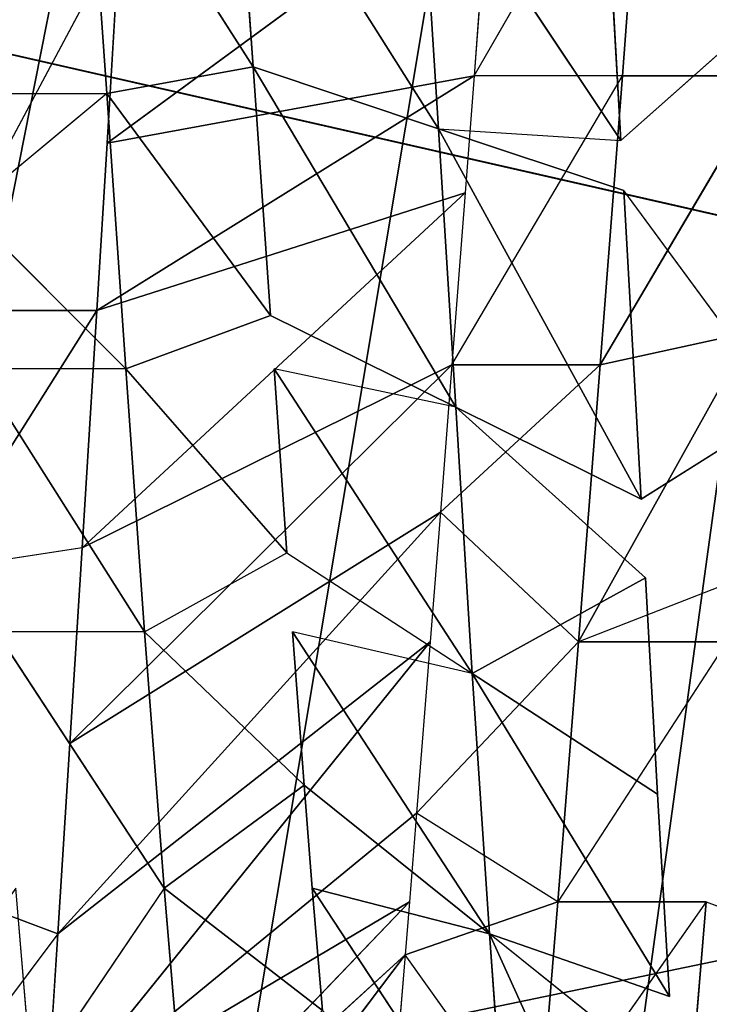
# Model space of a CAD drawing. Extents: x 0 to 40, y 0 to 81.9.
# Tile 539 of 623: x 35.127 to 35.534, y 74.023 to 74.604. Entities that reach past the tile are written whole.
import ezdxf

# ---------------------------------------------------------------- set-up
doc = ezdxf.new("R2010")
doc.units = 0
doc.header["$LTSCALE"] = 25.4
doc.layers.get('0').update_dxf_attribs({"color": 13, "linetype": 'CONTINUOUS'})

# ---------------------------------------------------------------- blocks, each defined once
blk = doc.blocks.new('ICE-TUBE-LED-S-8118_STL')
at = {"color": 0}
for p, q in [((74.57777, -14.44387, 44.36372), (74.20421, -12.64387, 44.55978)), ((74.57777, -14.44387, 44.36372), (74.20421, -12.64387, 44.55978)), ((74.57777, -14.44387, 47.63628), (74.20421, -12.64387, 47.44022)), ((74.57777, -14.44387, 47.63628), (74.20421, -12.64387, 47.44022)), ((74.57777, -14.44387, 44.36372), (74.98739, -12.64387, 44.26276)), ((74.57777, -14.44387, 44.36372), (74.98739, -12.64387, 44.26276)), ((74.57777, -14.44387, 47.63628), (74.98739, -12.64387, 47.73724)), ((74.57777, -14.44387, 47.63628), (74.98739, -12.64387, 47.73724)), ((74.38386, -13.04354, 44.22824), (74.25606, -12.94781, 44.29277)), ((74.38386, -13.04354, 44.22824), (74.41587, -12.95808, 44.21387)), ((74.75162, -13.06656, 44.10186), (74.59795, -12.96955, 44.14472)), ((74.75162, -13.06656, 44.10186), (74.59795, -12.96955, 44.14472)), ((74.6116, -13.0579, 44.14037), (74.59795, -12.96955, 44.14472)), ((74.75162, -13.06656, 44.10186), (74.7516, -12.97906, 44.10186)), ((74.97212, -13.07996, 44.06316), (74.78725, -12.98125, 44.09382)), ((74.87946, -12.98497, 47.53841), (74.87946, -13.07248, 47.53841)), ((74.71717, -13.08373, 47.49562), (74.81086, -12.98977, 47.52259)), ((74.87946, -13.07248, 47.53841), (74.81086, -12.98977, 47.52259)), ((74.56207, -13.09461, 47.43652), (74.71717, -12.99623, 47.49562)), ((74.71717, -13.08373, 47.49562), (74.71717, -12.99623, 47.49562)), ((74.41083, -13.10626, 47.3595), (74.56207, -13.00711, 47.43652)), ((74.56207, -13.09461, 47.43652), (74.56207, -13.00711, 47.43652)), ((74.29578, -13.02846, 47.28601), (74.41083, -13.01876, 47.3595)), ((74.37144, -13.24858, 44.66409), (74.07336, -13.02331, 44.40722)), ((74.37144, -13.24858, 44.66409), (74.07336, -13.02331, 44.40722)), ((74.40262, -13.25111, 44.64529), (74.17204, -13.02983, 44.34192)), ((74.40262, -13.25111, 44.64529), (74.17204, -13.02983, 44.34192)), ((74.37144, -13.24858, 44.66409), (74.17204, -13.02983, 44.34192)), ((74.37144, -13.24858, 44.66409), (74.17204, -13.02983, 44.34192)), ((74.41083, -13.10626, 47.3595), (74.29578, -13.02846, 47.28601)), ((74.55608, -13.2634, 44.56615), (74.27569, -13.03659, 44.28208)), ((74.38386, -13.04354, 44.22824), (74.27569, -13.03659, 44.28208)), ((74.55608, -13.2634, 44.56615), (74.27569, -13.03659, 44.28208)), ((74.45496, -13.25534, 44.61588), (74.27569, -13.03659, 44.28208)), ((74.45496, -13.25534, 44.61588), (74.27569, -13.03659, 44.28208)), ((74.40262, -13.25111, 44.64529), (74.27569, -13.03659, 44.28208)), ((74.40262, -13.25111, 44.64529), (74.27569, -13.03659, 44.28208)), ((74.63248, -13.26941, 44.53432), (74.38386, -13.04354, 44.22824)), ((74.49603, -13.05066, 44.18086), (74.38386, -13.04354, 44.22824)), ((74.63248, -13.26941, 44.53432), (74.38386, -13.04354, 44.22824)), ((74.55608, -13.2634, 44.56615), (74.38386, -13.04354, 44.22824)), ((74.55608, -13.2634, 44.56615), (74.38386, -13.04354, 44.22824)), ((74.71947, -13.27618, 44.50364), (74.49603, -13.05066, 44.18086)), ((74.6116, -13.0579, 44.14037), (74.49603, -13.05066, 44.18086)), ((74.71947, -13.27618, 44.50364), (74.49603, -13.05066, 44.18086)), ((74.63248, -13.26941, 44.53432), (74.49603, -13.05066, 44.18086)), ((74.63248, -13.26941, 44.53432), (74.49603, -13.05066, 44.18086)), ((74.75162, -13.06656, 44.10186), (74.6116, -13.0579, 44.14037)), ((74.82094, -13.28398, 44.47488), (74.6116, -13.0579, 44.14037)), ((74.75162, -13.06656, 44.10186), (74.6116, -13.0579, 44.14037)), ((74.82094, -13.28398, 44.47488), (74.6116, -13.0579, 44.14037)), ((74.71947, -13.27618, 44.50364), (74.6116, -13.0579, 44.14037)), ((74.71947, -13.27618, 44.50364), (74.6116, -13.0579, 44.14037)), ((74.87946, -13.07248, 47.53841), (75.04898, -13.06045, 47.564)), ((74.87946, -13.07248, 47.53841), (75.04898, -13.06045, 47.564)), ((75.04898, -13.06045, 47.564), (74.89531, -13.15886, 47.54162)), ((75.04898, -13.06045, 47.564), (74.89531, -13.15886, 47.54162)), ((74.88998, -13.28923, 44.45944), (74.75162, -13.06656, 44.10186)), ((74.85034, -13.07259, 44.0813), (74.75162, -13.06656, 44.10186)), ((74.88998, -13.28923, 44.45944), (74.75162, -13.06656, 44.10186)), ((74.82094, -13.28398, 44.47488), (74.75162, -13.06656, 44.10186)), ((74.82094, -13.28398, 44.47488), (74.75162, -13.06656, 44.10186)), ((74.87946, -13.07248, 47.53841), (74.71717, -13.08373, 47.49562)), ((74.87946, -13.07248, 47.53841), (74.71717, -13.08373, 47.49562)), ((74.74867, -13.16907, 47.50539), (74.87946, -13.07248, 47.53841)), ((74.74867, -13.16907, 47.50539), (74.87946, -13.07248, 47.53841)), ((75.01608, -13.29871, 44.43949), (74.85034, -13.07259, 44.0813)), ((74.97212, -13.07996, 44.06316), (74.85034, -13.07259, 44.0813)), ((75.01608, -13.29871, 44.43949), (74.85034, -13.07259, 44.0813)), ((74.88998, -13.28923, 44.45944), (74.85034, -13.07259, 44.0813)), ((74.88998, -13.28923, 44.45944), (74.85034, -13.07259, 44.0813)), ((74.87946, -13.07248, 47.53841), (74.89531, -13.15886, 47.54162)), ((74.87946, -13.07248, 47.53841), (74.89531, -13.15886, 47.54162)), ((74.56207, -13.09461, 47.43652), (74.71717, -13.08373, 47.49562)), ((74.56207, -13.09461, 47.43652), (74.71717, -13.08373, 47.49562)), ((74.71717, -13.08373, 47.49562), (74.60854, -13.17875, 47.45621)), ((74.74867, -13.16907, 47.50539), (74.71717, -13.08373, 47.49562)), ((74.56207, -13.09461, 47.43652), (74.41083, -13.10626, 47.3595)), ((74.56207, -13.09461, 47.43652), (74.41083, -13.10626, 47.3595)), ((74.47145, -13.18895, 47.39286), (74.56207, -13.09461, 47.43652)), ((74.56207, -13.09461, 47.43652), (74.60854, -13.17875, 47.45621)), ((74.26622, -13.11859, 47.26474), (74.41083, -13.10626, 47.3595)), ((74.26622, -13.11859, 47.26474), (74.41083, -13.10626, 47.3595)), ((74.41083, -13.10626, 47.3595), (74.3387, -13.19975, 47.31508)), ((74.47145, -13.18895, 47.39286), (74.41083, -13.10626, 47.3595)), ((74.85877, -13.26824, 47.7275), (75.04898, -13.14795, 47.564)), ((74.85877, -13.26824, 47.7275), (75.04898, -13.14795, 47.564)), ((74.89531, -13.15886, 47.54162), (75.04898, -13.14795, 47.564)), ((74.89531, -13.15886, 47.54162), (75.04898, -13.14795, 47.564)), ((74.69446, -13.27844, 47.68691), (74.89531, -13.15886, 47.54162)), ((74.69446, -13.27844, 47.68691), (74.89531, -13.15886, 47.54162)), ((74.74867, -13.16907, 47.50539), (74.89531, -13.15886, 47.54162)), ((74.74867, -13.16907, 47.50539), (74.89531, -13.15886, 47.54162)), ((74.85877, -13.26824, 47.7275), (74.89531, -13.15886, 47.54162)), ((74.85877, -13.26824, 47.7275), (74.89531, -13.15886, 47.54162)), ((74.53742, -13.28812, 47.6318), (74.71717, -13.17123, 47.49562)), ((74.53742, -13.28812, 47.6318), (74.71717, -13.17123, 47.49562)), ((74.60854, -13.17875, 47.45621), (74.71717, -13.17123, 47.49562)), ((74.69446, -13.27844, 47.68691), (74.74867, -13.16907, 47.50539)), ((74.69446, -13.27844, 47.68691), (74.71717, -13.17123, 47.49562)), ((74.60854, -13.17875, 47.45621), (74.53742, -13.28812, 47.6318)), ((74.3838, -13.29832, 47.56081), (74.56207, -13.18211, 47.43652)), ((74.3838, -13.29832, 47.56081), (74.56207, -13.18211, 47.43652)), ((74.47145, -13.18895, 47.39286), (74.56207, -13.18211, 47.43652)), ((74.53742, -13.28812, 47.6318), (74.56207, -13.18211, 47.43652)), ((74.3838, -13.29832, 47.56081), (74.47145, -13.18895, 47.39286)), ((74.3838, -13.29832, 47.56081), (74.47145, -13.18895, 47.39286)), ((74.41083, -13.19376, 47.3595), (74.47145, -13.18895, 47.39286)), ((74.23505, -13.30913, 47.47365), (74.41083, -13.19376, 47.3595)), ((74.23505, -13.30913, 47.47365), (74.41083, -13.19376, 47.3595)), ((74.3387, -13.19975, 47.31508), (74.41083, -13.19376, 47.3595)), ((74.3838, -13.29832, 47.56081), (74.41083, -13.19376, 47.3595)), ((74.3838, -13.29832, 47.56081), (74.41083, -13.19376, 47.3595)), ((74.37144, -13.24858, 44.66409), (74.26137, -13.23952, 44.73884)), ((74.26137, -13.32702, 44.73884), (74.37144, -13.24858, 44.66409)), ((74.40262, -13.25111, 44.64529), (74.37144, -13.24858, 44.66409)), ((74.40262, -13.33861, 44.64529), (74.37144, -13.24858, 44.66409)), ((74.45496, -13.25534, 44.61588), (74.40262, -13.25111, 44.64529)), ((74.40262, -13.33861, 44.64529), (74.45496, -13.25534, 44.61588)), ((74.55608, -13.2634, 44.56615), (74.45496, -13.25534, 44.61588)), ((74.55608, -13.3509, 44.56615), (74.45496, -13.25534, 44.61588)), ((75.0294, -13.25743, 47.75243), (74.85184, -13.37593, 47.91897)), ((75.0294, -13.25743, 47.75243), (74.85184, -13.37593, 47.91897)), ((74.85877, -13.26824, 47.7275), (75.0294, -13.25743, 47.75243)), ((74.85877, -13.26824, 47.7275), (75.0294, -13.25743, 47.75243)), ((74.63248, -13.26941, 44.53432), (74.55608, -13.2634, 44.56615)), ((74.63248, -13.26941, 44.53432), (74.55608, -13.3509, 44.56615)), ((74.71947, -13.27618, 44.50364), (74.63248, -13.26941, 44.53432)), ((74.63248, -13.26941, 44.53432), (74.71947, -13.36368, 44.50364)), ((74.64024, -13.38782, 47.86843), (74.85877, -13.26824, 47.7275)), ((74.64024, -13.38782, 47.86843), (74.85877, -13.26824, 47.7275)), ((74.69446, -13.27844, 47.68691), (74.85877, -13.26824, 47.7275)), ((74.69446, -13.27844, 47.68691), (74.85877, -13.26824, 47.7275)), ((74.85877, -13.26824, 47.7275), (74.82224, -13.37761, 47.91339)), ((74.85877, -13.26824, 47.7275), (74.85184, -13.37593, 47.91897)), ((74.82094, -13.28398, 44.47488), (74.71947, -13.27618, 44.50364)), ((74.71947, -13.27618, 44.50364), (74.88998, -13.37673, 44.45944)), ((74.71947, -13.27618, 44.50364), (74.71947, -13.36368, 44.50364)), ((74.53742, -13.28812, 47.6318), (74.69446, -13.27844, 47.68691)), ((74.53742, -13.28812, 47.6318), (74.69446, -13.27844, 47.68691)), ((74.59377, -13.39039, 47.85392), (74.69446, -13.27844, 47.68691)), ((74.64024, -13.38782, 47.86843), (74.69446, -13.27844, 47.68691)), ((74.34695, -13.40456, 47.75433), (74.53742, -13.28812, 47.6318)), ((74.34695, -13.40456, 47.75433), (74.53742, -13.28812, 47.6318)), ((74.53742, -13.28812, 47.6318), (74.3838, -13.29832, 47.56081)), ((74.53742, -13.28812, 47.6318), (74.3838, -13.29832, 47.56081)), ((74.4663, -13.3975, 47.80739), (74.53742, -13.28812, 47.6318)), ((74.4663, -13.3975, 47.80739), (74.53742, -13.28812, 47.6318)), ((74.59377, -13.39039, 47.85392), (74.53742, -13.28812, 47.6318)), ((74.59377, -13.39039, 47.85392), (74.53742, -13.28812, 47.6318)), ((74.88998, -13.28923, 44.45944), (74.82094, -13.28398, 44.47488)), ((75.01608, -13.29871, 44.43949), (74.88998, -13.28923, 44.45944)), ((74.88998, -13.37673, 44.45944), (74.88998, -13.28923, 44.45944)), ((74.88998, -13.28923, 44.45944), (75.0645, -13.38981, 44.4346)), ((74.3838, -13.29832, 47.56081), (74.116, -13.41956, 47.62206)), ((74.3838, -13.29832, 47.56081), (74.116, -13.41956, 47.62206)), ((74.23505, -13.30913, 47.47365), (74.3838, -13.29832, 47.56081)), ((74.23505, -13.30913, 47.47365), (74.3838, -13.29832, 47.56081)), ((74.29616, -13.4077, 47.72876), (74.3838, -13.29832, 47.56081)), ((74.34695, -13.40456, 47.75433), (74.3838, -13.29832, 47.56081)), ((74.40262, -13.33861, 44.64529), (74.26137, -13.32702, 44.73884)), ((74.40262, -13.42611, 44.64529), (74.26137, -13.32702, 44.73884)), ((74.40262, -13.33861, 44.64529), (74.26137, -13.32702, 44.73884)), ((74.55608, -13.4384, 44.56615), (74.40262, -13.33861, 44.64529)), ((74.40262, -13.33861, 44.64529), (74.55608, -13.3509, 44.56615)), ((74.40262, -13.33861, 44.64529), (74.55608, -13.3509, 44.56615)), ((74.40262, -13.42611, 44.64529), (74.40262, -13.33861, 44.64529)), ((74.71947, -13.36368, 44.50364), (74.55608, -13.3509, 44.56615)), ((74.739, -13.45269, 44.49753), (74.55608, -13.3509, 44.56615)), ((74.71947, -13.36368, 44.50364), (74.55608, -13.3509, 44.56615)), ((74.739, -13.45269, 44.49753), (74.55608, -13.3509, 44.56615)), ((74.5912, -13.44117, 44.55093), (74.55608, -13.3509, 44.56615)), ((74.55608, -13.4384, 44.56615), (74.55608, -13.3509, 44.56615)), ((74.88998, -13.46423, 44.45944), (74.71947, -13.36368, 44.50364)), ((74.739, -13.45269, 44.49753), (74.71947, -13.36368, 44.50364)), ((74.88998, -13.46423, 44.45944), (74.71947, -13.36368, 44.50364)), ((74.739, -13.45269, 44.49753), (74.71947, -13.36368, 44.50364)), ((75.01123, -13.3668, 47.941), (74.85184, -13.37593, 47.91897)), ((75.01123, -13.3668, 47.941), (74.85184, -13.37593, 47.91897)), ((74.9258, -13.45922, 47.93086), (74.85184, -13.37593, 47.91897)), ((74.82224, -13.37761, 47.91339), (74.64024, -13.38782, 47.86843)), ((74.82224, -13.37761, 47.91339), (74.64024, -13.38782, 47.86843)), ((74.6935, -13.47235, 47.88352), (74.82224, -13.37761, 47.91339)), ((74.88998, -13.46423, 44.45944), (74.88998, -13.37673, 44.45944)), ((74.88998, -13.46423, 44.45944), (74.88998, -13.37673, 44.45944)), ((74.6935, -13.47235, 47.88352), (74.64024, -13.38782, 47.86843)), ((74.59377, -13.39039, 47.85392), (74.4663, -13.3975, 47.80739)), ((74.4663, -13.3975, 47.80739), (74.34695, -13.40456, 47.75433)), ((74.40262, -13.42611, 44.64529), (74.31995, -13.41937, 44.69736)), ((74.40262, -13.42611, 44.64529), (74.36082, -13.53939, 44.45141))]:
    blk.add_line(p, q, dxfattribs=at)
mesh = blk.add_polyface(dxfattribs=at)
corners = [(81.99833, 18.65613, 0), (32.39832, 18.53461, 0), (32.39832, 18.65613, 0), (33.41051, 17.76106, 0), (34.4478, 16.85461, 0), (35.42089, 15.87956, 0), (36.32527, 14.84046, 0), (37.15673, 13.74214, 0), (37.91139, 12.58971, 0), (38.58575, 11.38851, 0), (39.17668, 10.14416, 0), (39.68142, 8.86242, 0), (40.09764, 7.54925, 0), (40.42338, 6.21078, 0), (40.65715, 4.85321, 0), (40.79784, 3.48288, 0), (40.84481, 2.10613, 0), (81.99833, -14.44387, 0), (33.41051, -13.5488, 0), (32.39832, -14.44387, 0), (32.39832, -14.32234, 0), (34.4478, -12.64234, 0), (35.42089, -11.6673, 0), (36.32527, -10.6282, 0), (37.15673, -9.52987, 0), (37.91139, -8.37744, 0), (38.58575, -7.17625, 0), (39.17668, -5.93189, 0), (39.68142, -4.65015, 0), (40.09764, -3.33699, 0), (40.42338, -1.99851, 0), (40.65715, -0.64095, 0), (40.79784, 0.72939, 0)]
mesh.append_faces([[corners[k] for k in face] for face in [(0, 1, 2), (18, 19, 20)]], dxfattribs={"vtx0": -1, "color": 0})
mesh.append_faces([[corners[k] for k in face] for face in [(1, 0, 3), (3, 0, 4), (4, 0, 5), (5, 0, 6), (6, 0, 7), (7, 0, 8), (8, 0, 9), (9, 0, 10), (10, 0, 11), (11, 0, 12), (12, 0, 13), (13, 0, 14), (14, 0, 15), (15, 0, 16), (19, 18, 17)]], dxfattribs={"vtx0": -1, "vtx1": -1, "color": 0})
mesh.append_faces([[corners[k] for k in face] for face in [(16, 0, 17), (17, 18, 21), (17, 21, 22), (17, 22, 23), (17, 23, 24), (17, 24, 25), (17, 25, 26), (17, 26, 27), (17, 27, 28), (17, 28, 29), (17, 29, 30), (17, 30, 31), (17, 31, 32), (17, 32, 16)]], dxfattribs={"vtx0": -1, "vtx2": -1, "color": 0})
mesh = blk.add_polyface(dxfattribs=at)
corners = [(81.99833, -14.44387, 92), (32.39832, -14.32234, 92), (32.39832, -14.44387, 92), (33.41051, -13.5488, 92), (34.4478, -12.64234, 92), (35.42089, -11.6673, 92), (36.32527, -10.6282, 92), (37.15673, -9.52987, 92), (37.91139, -8.37744, 92), (38.58575, -7.17625, 92), (39.17668, -5.93189, 92), (39.68142, -4.65015, 92), (40.09764, -3.33699, 92), (40.42338, -1.99851, 92), (40.65715, -0.64095, 92), (40.79784, 0.72939, 92), (40.84481, 2.10613, 92), (33.41051, 17.76106, 92), (32.39832, 18.65613, 92), (32.39832, 18.53461, 92), (81.99833, 18.65613, 92), (34.4478, 16.85461, 92), (35.42089, 15.87956, 92), (36.32527, 14.84046, 92), (37.15673, 13.74214, 92), (37.91139, 12.58971, 92), (38.58575, 11.38851, 92), (39.17668, 10.14416, 92), (39.68142, 8.86242, 92), (40.09764, 7.54925, 92), (40.42338, 6.21078, 92), (40.65715, 4.85321, 92), (40.79784, 3.48288, 92)]
mesh.append_faces([[corners[k] for k in face] for face in [(0, 1, 2), (17, 18, 19)]], dxfattribs={"vtx0": -1, "color": 0})
mesh.append_faces([[corners[k] for k in face] for face in [(1, 0, 3), (3, 0, 4), (4, 0, 5), (5, 0, 6), (6, 0, 7), (7, 0, 8), (8, 0, 9), (9, 0, 10), (10, 0, 11), (11, 0, 12), (12, 0, 13), (13, 0, 14), (14, 0, 15), (15, 0, 16), (18, 17, 20), (20, 16, 0)]], dxfattribs={"vtx0": -1, "vtx1": -1, "color": 0})
mesh.append_faces([[corners[k] for k in face] for face in [(20, 17, 21), (20, 21, 22), (20, 22, 23), (20, 23, 24), (20, 24, 25), (20, 25, 26), (20, 26, 27), (20, 27, 28), (20, 28, 29), (20, 29, 30), (20, 30, 31), (20, 31, 32), (20, 32, 16)]], dxfattribs={"vtx0": -1, "vtx2": -1, "color": 0})
mesh = blk.add_polyface(dxfattribs=at)
corners = [(74.57777, -14.44387, 44.36372), (74.20421, -12.64387, 44.55978), (74.20421, -14.44387, 44.55978)]
mesh.append_faces([[corners[k] for k in face] for face in [(0, 1, 2)]], dxfattribs={"color": 0})
mesh = blk.add_polyface(dxfattribs=at)
corners = [(74.98739, -12.64387, 44.26276), (74.20421, -12.64387, 44.55978), (74.57777, -14.44387, 44.36372)]
mesh.append_faces([[corners[k] for k in face] for face in [(0, 1, 2)]], dxfattribs={"color": 0})
mesh = blk.add_polyface(dxfattribs=at)
corners = [(74.98739, -12.64387, 47.73724), (74.57777, -14.44387, 47.63628), (74.20421, -12.64387, 47.44022)]
mesh.append_faces([[corners[k] for k in face] for face in [(0, 1, 2)]], dxfattribs={"color": 0})
mesh = blk.add_polyface(dxfattribs=at)
corners = [(74.57777, -14.44387, 47.63628), (74.20421, -14.44387, 47.44022), (74.20421, -12.64387, 47.44022)]
mesh.append_faces([[corners[k] for k in face] for face in [(0, 1, 2)]], dxfattribs={"color": 0})
mesh = blk.add_polyface(dxfattribs=at)
corners = [(74.98739, -12.64387, 44.26276), (74.57777, -14.44387, 44.36372), (74.98739, -14.44387, 44.26276)]
mesh.append_faces([[corners[k] for k in face] for face in [(0, 1, 2)]], dxfattribs={"color": 0})
mesh = blk.add_polyface(dxfattribs=at)
corners = [(74.98739, -14.44387, 47.73724), (74.57777, -14.44387, 47.63628), (74.98739, -12.64387, 47.73724)]
mesh.append_faces([[corners[k] for k in face] for face in [(0, 1, 2)]], dxfattribs={"color": 0})
mesh = blk.add_polyface(dxfattribs=at)
corners = [(74.116, -12.80706, 47.62206), (74.29578, -13.02846, 47.28601), (74.41083, -13.01876, 47.3595)]
mesh.append_faces([[corners[k] for k in face] for face in [(0, 1, 2)]], dxfattribs={"color": 0})
mesh = blk.add_polyface(dxfattribs=at)
corners = [(74.41587, -12.95808, 44.21387), (74.38386, -13.04354, 44.22824), (74.25606, -12.94781, 44.29277)]
mesh.append_faces([[corners[k] for k in face] for face in [(0, 1, 2)]], dxfattribs={"color": 0})
mesh = blk.add_polyface(dxfattribs=at)
corners = [(74.75162, -13.06656, 44.10186), (74.59795, -12.96955, 44.14472), (74.7516, -12.97906, 44.10186)]
mesh.append_faces([[corners[k] for k in face] for face in [(0, 1, 2)]], dxfattribs={"color": 0})
mesh = blk.add_polyface(dxfattribs=at)
corners = [(74.75162, -13.06656, 44.10186), (74.6116, -13.0579, 44.14037), (74.59795, -12.96955, 44.14472)]
mesh.append_faces([[corners[k] for k in face] for face in [(0, 1, 2)]], dxfattribs={"color": 0})
mesh = blk.add_polyface(dxfattribs=at)
corners = [(75.04898, -13.06045, 47.564), (74.87946, -12.98497, 47.53841), (74.87946, -13.07248, 47.53841), (75.04898, -12.97295, 47.564)]
mesh.append_faces([[corners[k] for k in face] for face in [(0, 1, 2), (1, 0, 3)]], dxfattribs={"vtx0": -1, "color": 0})
mesh = blk.add_polyface(dxfattribs=at)
corners = [(74.98096, -12.99299, 44.06215), (74.97212, -13.07996, 44.06316), (74.78725, -12.98125, 44.09382)]
mesh.append_faces([[corners[k] for k in face] for face in [(0, 1, 2)]], dxfattribs={"color": 0})
mesh = blk.add_polyface(dxfattribs=at)
corners = [(74.87946, -13.07248, 47.53841), (74.81086, -12.98977, 47.52259), (74.71717, -13.08373, 47.49562)]
mesh.append_faces([[corners[k] for k in face] for face in [(0, 1, 2)]], dxfattribs={"color": 0})
mesh = blk.add_polyface(dxfattribs=at)
corners = [(74.71717, -12.99623, 47.49562), (74.56207, -13.09461, 47.43652), (74.71717, -13.08373, 47.49562)]
mesh.append_faces([[corners[k] for k in face] for face in [(0, 1, 2)]], dxfattribs={"color": 0})
mesh = blk.add_polyface(dxfattribs=at)
corners = [(74.56207, -13.00711, 47.43652), (74.41083, -13.10626, 47.3595), (74.56207, -13.09461, 47.43652)]
mesh.append_faces([[corners[k] for k in face] for face in [(0, 1, 2)]], dxfattribs={"color": 0})
mesh = blk.add_polyface(dxfattribs=at)
corners = [(74.37144, -13.24858, 44.66409), (74.07336, -13.02331, 44.40722), (74.17204, -13.02983, 44.34192)]
mesh.append_faces([[corners[k] for k in face] for face in [(0, 1, 2)]], dxfattribs={"color": 0})
mesh = blk.add_polyface(dxfattribs=at)
corners = [(74.26137, -13.23952, 44.73884), (74.07336, -13.02331, 44.40722), (74.37144, -13.24858, 44.66409)]
mesh.append_faces([[corners[k] for k in face] for face in [(0, 1, 2)]], dxfattribs={"color": 0})
mesh = blk.add_polyface(dxfattribs=at)
corners = [(74.40262, -13.25111, 44.64529), (74.17204, -13.02983, 44.34192), (74.27569, -13.03659, 44.28208)]
mesh.append_faces([[corners[k] for k in face] for face in [(0, 1, 2)]], dxfattribs={"color": 0})
mesh = blk.add_polyface(dxfattribs=at)
corners = [(74.37144, -13.24858, 44.66409), (74.17204, -13.02983, 44.34192), (74.40262, -13.25111, 44.64529)]
mesh.append_faces([[corners[k] for k in face] for face in [(0, 1, 2)]], dxfattribs={"color": 0})
mesh = blk.add_polyface(dxfattribs=at)
corners = [(74.41083, -13.10626, 47.3595), (74.29578, -13.02846, 47.28601), (74.26622, -13.11859, 47.26474)]
mesh.append_faces([[corners[k] for k in face] for face in [(0, 1, 2)]], dxfattribs={"color": 0})
mesh = blk.add_polyface(dxfattribs=at)
corners = [(74.55608, -13.2634, 44.56615), (74.27569, -13.03659, 44.28208), (74.38386, -13.04354, 44.22824)]
mesh.append_faces([[corners[k] for k in face] for face in [(0, 1, 2)]], dxfattribs={"color": 0})
mesh = blk.add_polyface(dxfattribs=at)
corners = [(74.45496, -13.25534, 44.61588), (74.27569, -13.03659, 44.28208), (74.55608, -13.2634, 44.56615)]
mesh.append_faces([[corners[k] for k in face] for face in [(0, 1, 2)]], dxfattribs={"color": 0})
mesh = blk.add_polyface(dxfattribs=at)
corners = [(74.40262, -13.25111, 44.64529), (74.27569, -13.03659, 44.28208), (74.45496, -13.25534, 44.61588)]
mesh.append_faces([[corners[k] for k in face] for face in [(0, 1, 2)]], dxfattribs={"color": 0})
mesh = blk.add_polyface(dxfattribs=at)
corners = [(74.63248, -13.26941, 44.53432), (74.38386, -13.04354, 44.22824), (74.49603, -13.05066, 44.18086)]
mesh.append_faces([[corners[k] for k in face] for face in [(0, 1, 2)]], dxfattribs={"color": 0})
mesh = blk.add_polyface(dxfattribs=at)
corners = [(74.55608, -13.2634, 44.56615), (74.38386, -13.04354, 44.22824), (74.63248, -13.26941, 44.53432)]
mesh.append_faces([[corners[k] for k in face] for face in [(0, 1, 2)]], dxfattribs={"color": 0})
mesh = blk.add_polyface(dxfattribs=at)
corners = [(74.71947, -13.27618, 44.50364), (74.49603, -13.05066, 44.18086), (74.6116, -13.0579, 44.14037)]
mesh.append_faces([[corners[k] for k in face] for face in [(0, 1, 2)]], dxfattribs={"color": 0})
mesh = blk.add_polyface(dxfattribs=at)
corners = [(74.63248, -13.26941, 44.53432), (74.49603, -13.05066, 44.18086), (74.71947, -13.27618, 44.50364)]
mesh.append_faces([[corners[k] for k in face] for face in [(0, 1, 2)]], dxfattribs={"color": 0})
mesh = blk.add_polyface(dxfattribs=at)
corners = [(74.82094, -13.28398, 44.47488), (74.6116, -13.0579, 44.14037), (74.75162, -13.06656, 44.10186)]
mesh.append_faces([[corners[k] for k in face] for face in [(0, 1, 2)]], dxfattribs={"color": 0})
mesh = blk.add_polyface(dxfattribs=at)
corners = [(74.71947, -13.27618, 44.50364), (74.6116, -13.0579, 44.14037), (74.82094, -13.28398, 44.47488)]
mesh.append_faces([[corners[k] for k in face] for face in [(0, 1, 2)]], dxfattribs={"color": 0})
mesh = blk.add_polyface(dxfattribs=at)
corners = [(75.04898, -13.06045, 47.564), (74.87946, -13.07248, 47.53841), (74.89531, -13.15886, 47.54162)]
mesh.append_faces([[corners[k] for k in face] for face in [(0, 1, 2)]], dxfattribs={"color": 0})
mesh = blk.add_polyface(dxfattribs=at)
corners = [(75.04898, -13.06045, 47.564), (74.89531, -13.15886, 47.54162), (75.04898, -13.14795, 47.564)]
mesh.append_faces([[corners[k] for k in face] for face in [(0, 1, 2)]], dxfattribs={"color": 0})
mesh = blk.add_polyface(dxfattribs=at)
corners = [(74.88998, -13.28923, 44.45944), (74.75162, -13.06656, 44.10186), (74.85034, -13.07259, 44.0813)]
mesh.append_faces([[corners[k] for k in face] for face in [(0, 1, 2)]], dxfattribs={"color": 0})
mesh = blk.add_polyface(dxfattribs=at)
corners = [(74.82094, -13.28398, 44.47488), (74.75162, -13.06656, 44.10186), (74.88998, -13.28923, 44.45944)]
mesh.append_faces([[corners[k] for k in face] for face in [(0, 1, 2)]], dxfattribs={"color": 0})
mesh = blk.add_polyface(dxfattribs=at)
corners = [(74.87946, -13.07248, 47.53841), (74.71717, -13.08373, 47.49562), (74.74867, -13.16907, 47.50539)]
mesh.append_faces([[corners[k] for k in face] for face in [(0, 1, 2)]], dxfattribs={"color": 0})
mesh = blk.add_polyface(dxfattribs=at)
corners = [(74.89531, -13.15886, 47.54162), (74.87946, -13.07248, 47.53841), (74.74867, -13.16907, 47.50539)]
mesh.append_faces([[corners[k] for k in face] for face in [(0, 1, 2)]], dxfattribs={"color": 0})
mesh = blk.add_polyface(dxfattribs=at)
corners = [(75.01608, -13.29871, 44.43949), (74.85034, -13.07259, 44.0813), (74.97212, -13.07996, 44.06316)]
mesh.append_faces([[corners[k] for k in face] for face in [(0, 1, 2)]], dxfattribs={"color": 0})
mesh = blk.add_polyface(dxfattribs=at)
corners = [(74.88998, -13.28923, 44.45944), (74.85034, -13.07259, 44.0813), (75.01608, -13.29871, 44.43949)]
mesh.append_faces([[corners[k] for k in face] for face in [(0, 1, 2)]], dxfattribs={"color": 0})
mesh = blk.add_polyface(dxfattribs=at)
corners = [(74.71717, -13.08373, 47.49562), (74.56207, -13.09461, 47.43652), (74.60854, -13.17875, 47.45621)]
mesh.append_faces([[corners[k] for k in face] for face in [(0, 1, 2)]], dxfattribs={"color": 0})
mesh = blk.add_polyface(dxfattribs=at)
corners = [(74.56207, -13.09461, 47.43652), (74.41083, -13.10626, 47.3595), (74.47145, -13.18895, 47.39286)]
mesh.append_faces([[corners[k] for k in face] for face in [(0, 1, 2)]], dxfattribs={"color": 0})
mesh = blk.add_polyface(dxfattribs=at)
corners = [(74.41083, -13.10626, 47.3595), (74.26622, -13.11859, 47.26474), (74.3387, -13.19975, 47.31508)]
mesh.append_faces([[corners[k] for k in face] for face in [(0, 1, 2)]], dxfattribs={"color": 0})
mesh = blk.add_polyface(dxfattribs=at)
corners = [(74.85877, -13.26824, 47.7275), (75.04898, -13.14795, 47.564), (74.89531, -13.15886, 47.54162)]
mesh.append_faces([[corners[k] for k in face] for face in [(0, 1, 2)]], dxfattribs={"color": 0})
mesh = blk.add_polyface(dxfattribs=at)
corners = [(75.0294, -13.25743, 47.75243), (75.04898, -13.14795, 47.564), (74.85877, -13.26824, 47.7275)]
mesh.append_faces([[corners[k] for k in face] for face in [(0, 1, 2)]], dxfattribs={"color": 0})
mesh = blk.add_polyface(dxfattribs=at)
corners = [(74.69446, -13.27844, 47.68691), (74.89531, -13.15886, 47.54162), (74.74867, -13.16907, 47.50539)]
mesh.append_faces([[corners[k] for k in face] for face in [(0, 1, 2)]], dxfattribs={"color": 0})
mesh = blk.add_polyface(dxfattribs=at)
corners = [(74.85877, -13.26824, 47.7275), (74.89531, -13.15886, 47.54162), (74.69446, -13.27844, 47.68691)]
mesh.append_faces([[corners[k] for k in face] for face in [(0, 1, 2)]], dxfattribs={"color": 0})
mesh = blk.add_polyface(dxfattribs=at)
corners = [(74.53742, -13.28812, 47.6318), (74.71717, -13.17123, 47.49562), (74.60854, -13.17875, 47.45621)]
mesh.append_faces([[corners[k] for k in face] for face in [(0, 1, 2)]], dxfattribs={"color": 0})
mesh = blk.add_polyface(dxfattribs=at)
corners = [(74.69446, -13.27844, 47.68691), (74.71717, -13.17123, 47.49562), (74.53742, -13.28812, 47.6318)]
mesh.append_faces([[corners[k] for k in face] for face in [(0, 1, 2)]], dxfattribs={"color": 0})
mesh = blk.add_polyface(dxfattribs=at)
corners = [(74.3838, -13.29832, 47.56081), (74.56207, -13.18211, 47.43652), (74.47145, -13.18895, 47.39286)]
mesh.append_faces([[corners[k] for k in face] for face in [(0, 1, 2)]], dxfattribs={"color": 0})
mesh = blk.add_polyface(dxfattribs=at)
corners = [(74.53742, -13.28812, 47.6318), (74.56207, -13.18211, 47.43652), (74.3838, -13.29832, 47.56081)]
mesh.append_faces([[corners[k] for k in face] for face in [(0, 1, 2)]], dxfattribs={"color": 0})
mesh = blk.add_polyface(dxfattribs=at)
corners = [(74.3838, -13.29832, 47.56081), (74.47145, -13.18895, 47.39286), (74.41083, -13.19376, 47.3595)]
mesh.append_faces([[corners[k] for k in face] for face in [(0, 1, 2)]], dxfattribs={"color": 0})
mesh = blk.add_polyface(dxfattribs=at)
corners = [(74.23505, -13.30913, 47.47365), (74.41083, -13.19376, 47.3595), (74.3387, -13.19975, 47.31508)]
mesh.append_faces([[corners[k] for k in face] for face in [(0, 1, 2)]], dxfattribs={"color": 0})
mesh = blk.add_polyface(dxfattribs=at)
corners = [(74.3838, -13.29832, 47.56081), (74.41083, -13.19376, 47.3595), (74.23505, -13.30913, 47.47365)]
mesh.append_faces([[corners[k] for k in face] for face in [(0, 1, 2)]], dxfattribs={"color": 0})
mesh = blk.add_polyface(dxfattribs=at)
corners = [(74.40262, -13.33861, 44.64529), (74.26137, -13.32702, 44.73884), (74.37144, -13.24858, 44.66409)]
mesh.append_faces([[corners[k] for k in face] for face in [(0, 1, 2)]], dxfattribs={"color": 0})
mesh = blk.add_polyface(dxfattribs=at)
corners = [(74.55608, -13.3509, 44.56615), (74.40262, -13.33861, 44.64529), (74.45496, -13.25534, 44.61588)]
mesh.append_faces([[corners[k] for k in face] for face in [(0, 1, 2)]], dxfattribs={"color": 0})
mesh = blk.add_polyface(dxfattribs=at)
corners = [(75.01123, -13.3668, 47.941), (75.0294, -13.25743, 47.75243), (74.85184, -13.37593, 47.91897)]
mesh.append_faces([[corners[k] for k in face] for face in [(0, 1, 2)]], dxfattribs={"color": 0})
mesh = blk.add_polyface(dxfattribs=at)
corners = [(74.85184, -13.37593, 47.91897), (75.0294, -13.25743, 47.75243), (74.85877, -13.26824, 47.7275)]
mesh.append_faces([[corners[k] for k in face] for face in [(0, 1, 2)]], dxfattribs={"color": 0})
mesh = blk.add_polyface(dxfattribs=at)
corners = [(74.71947, -13.36368, 44.50364), (74.55608, -13.3509, 44.56615), (74.63248, -13.26941, 44.53432)]
mesh.append_faces([[corners[k] for k in face] for face in [(0, 1, 2)]], dxfattribs={"color": 0})
mesh = blk.add_polyface(dxfattribs=at)
corners = [(74.64024, -13.38782, 47.86843), (74.85877, -13.26824, 47.7275), (74.69446, -13.27844, 47.68691)]
mesh.append_faces([[corners[k] for k in face] for face in [(0, 1, 2)]], dxfattribs={"color": 0})
mesh = blk.add_polyface(dxfattribs=at)
corners = [(74.82224, -13.37761, 47.91339), (74.85877, -13.26824, 47.7275), (74.64024, -13.38782, 47.86843)]
mesh.append_faces([[corners[k] for k in face] for face in [(0, 1, 2)]], dxfattribs={"color": 0})
mesh = blk.add_polyface(dxfattribs=at)
corners = [(74.88998, -13.37673, 44.45944), (74.71947, -13.36368, 44.50364), (74.71947, -13.27618, 44.50364), (74.88998, -13.46423, 44.45944)]
mesh.append_faces([[corners[k] for k in face] for face in [(0, 1, 2), (1, 0, 3)]], dxfattribs={"vtx0": -1, "color": 0})
mesh = blk.add_polyface(dxfattribs=at)
corners = [(74.59377, -13.39039, 47.85392), (74.69446, -13.27844, 47.68691), (74.53742, -13.28812, 47.6318)]
mesh.append_faces([[corners[k] for k in face] for face in [(0, 1, 2)]], dxfattribs={"color": 0})
mesh = blk.add_polyface(dxfattribs=at)
corners = [(74.34695, -13.40456, 47.75433), (74.53742, -13.28812, 47.6318), (74.3838, -13.29832, 47.56081)]
mesh.append_faces([[corners[k] for k in face] for face in [(0, 1, 2)]], dxfattribs={"color": 0})
mesh = blk.add_polyface(dxfattribs=at)
corners = [(74.4663, -13.3975, 47.80739), (74.53742, -13.28812, 47.6318), (74.34695, -13.40456, 47.75433)]
mesh.append_faces([[corners[k] for k in face] for face in [(0, 1, 2)]], dxfattribs={"color": 0})
mesh = blk.add_polyface(dxfattribs=at)
corners = [(74.59377, -13.39039, 47.85392), (74.53742, -13.28812, 47.6318), (74.4663, -13.3975, 47.80739)]
mesh.append_faces([[corners[k] for k in face] for face in [(0, 1, 2)]], dxfattribs={"color": 0})
mesh = blk.add_polyface(dxfattribs=at)
corners = [(75.0645, -13.38981, 44.4346), (74.88998, -13.37673, 44.45944), (74.88998, -13.28923, 44.45944), (74.88998, -13.46423, 44.45944), (75.0645, -13.47731, 44.4346)]
mesh.append_faces([[corners[k] for k in face] for face in [(0, 1, 2), (3, 0, 4)]], dxfattribs={"vtx0": -1, "color": 0})
mesh.append_faces([[corners[k] for k in face] for face in [(1, 0, 3)]], dxfattribs={"vtx0": -1, "vtx1": -1, "color": 0})
mesh = blk.add_polyface(dxfattribs=at)
corners = [(74.29616, -13.4077, 47.72876), (74.3838, -13.29832, 47.56081), (74.116, -13.41956, 47.62206)]
mesh.append_faces([[corners[k] for k in face] for face in [(0, 1, 2)]], dxfattribs={"color": 0})
mesh = blk.add_polyface(dxfattribs=at)
corners = [(74.116, -13.41956, 47.62206), (74.3838, -13.29832, 47.56081), (74.23505, -13.30913, 47.47365)]
mesh.append_faces([[corners[k] for k in face] for face in [(0, 1, 2)]], dxfattribs={"color": 0})
mesh = blk.add_polyface(dxfattribs=at)
corners = [(74.40262, -13.42611, 44.64529), (74.26137, -13.32702, 44.73884), (74.40262, -13.33861, 44.64529)]
mesh.append_faces([[corners[k] for k in face] for face in [(0, 1, 2)]], dxfattribs={"color": 0})
mesh = blk.add_polyface(dxfattribs=at)
corners = [(74.55608, -13.4384, 44.56615), (74.40262, -13.33861, 44.64529), (74.55608, -13.3509, 44.56615)]
mesh.append_faces([[corners[k] for k in face] for face in [(0, 1, 2)]], dxfattribs={"color": 0})
mesh = blk.add_polyface(dxfattribs=at)
corners = [(74.739, -13.45269, 44.49753), (74.55608, -13.3509, 44.56615), (74.71947, -13.36368, 44.50364)]
mesh.append_faces([[corners[k] for k in face] for face in [(0, 1, 2)]], dxfattribs={"color": 0})
mesh = blk.add_polyface(dxfattribs=at)
corners = [(74.739, -13.45269, 44.49753), (74.5912, -13.44117, 44.55093), (74.55608, -13.3509, 44.56615)]
mesh.append_faces([[corners[k] for k in face] for face in [(0, 1, 2)]], dxfattribs={"color": 0})
mesh = blk.add_polyface(dxfattribs=at)
corners = [(74.88998, -13.46423, 44.45944), (74.739, -13.45269, 44.49753), (74.71947, -13.36368, 44.50364)]
mesh.append_faces([[corners[k] for k in face] for face in [(0, 1, 2)]], dxfattribs={"color": 0})
mesh = blk.add_polyface(dxfattribs=at)
corners = [(75.01123, -13.3668, 47.941), (74.85184, -13.37593, 47.91897), (74.9258, -13.45922, 47.93086)]
mesh.append_faces([[corners[k] for k in face] for face in [(0, 1, 2)]], dxfattribs={"color": 0})
mesh = blk.add_polyface(dxfattribs=at)
corners = [(74.82224, -13.37761, 47.91339), (74.64024, -13.38782, 47.86843), (74.6935, -13.47235, 47.88352)]
mesh.append_faces([[corners[k] for k in face] for face in [(0, 1, 2)]], dxfattribs={"color": 0})
mesh = blk.add_polyface(dxfattribs=at)
corners = [(74.31995, -13.41937, 44.69736), (74.36082, -13.53939, 44.45141), (74.21404, -13.52874, 44.54029)]
mesh.append_faces([[corners[k] for k in face] for face in [(0, 1, 2)]], dxfattribs={"color": 0})
mesh = blk.add_polyface(dxfattribs=at)
corners = [(74.31995, -13.41937, 44.69736), (74.40262, -13.42611, 44.64529), (74.36082, -13.53939, 44.45141)]
mesh.append_faces([[corners[k] for k in face] for face in [(0, 1, 2)]], dxfattribs={"color": 0})

msp = doc.modelspace()

# ---------------------------------------------------------------- block references
at = {"color": 8, "rotation": 90.00000000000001}
msp.add_blockref('ICE-TUBE-LED-S-8118_STL', (22.10613, -0.3188, 254.70001), dxfattribs=at)

doc.saveas('drawing.dxf')
